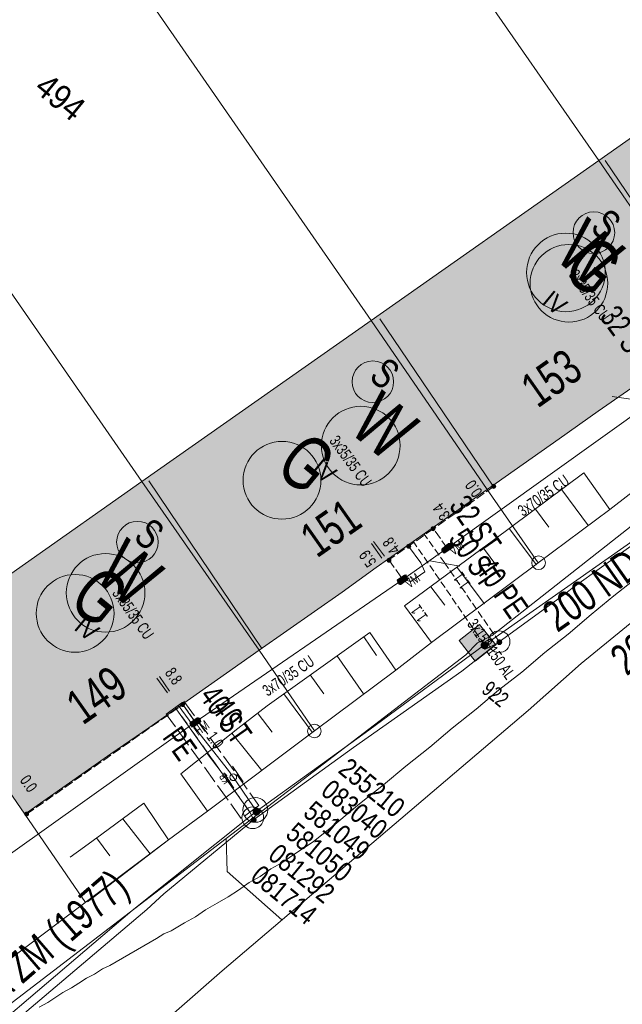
# Model space of a CAD drawing. Header units: metres. Extents: x -740 to 758, y -633 to 854.
# Tile 874 of 1056: x 311 to 339, y 17 to 62. Entities that reach past the tile are written whole.
import ezdxf

# ---------------------------------------------------------------- set-up
doc = ezdxf.new("R2010")
doc.units = ezdxf.units.M
doc.header["$MEASUREMENT"] = 0
for name, pattern in [('333_125', [0.4576, 0.3328, -0.1248]), ('416_125', [0.5408, 0.416, -0.1248]), ('416_416', [0.832, 0.416, -0.416]), ('832_208', [1.04, 0.832, -0.208])]:
    doc.linetypes.add(name, pattern=pattern)
for name, color, linetype in [('Gas.LOVION', 7, 'Continuous'), ('Gis.LOVION', 7, 'Continuous'), ('Grundkarte.LOVION', 7, 'Continuous'), ('Grundkarte_Text.LOVION', 7, 'Continuous'), ('Strom.LOVION', 7, 'Continuous'), ('StromBemass.LOVION', 7, 'Continuous'), ('Telko.LOVION', 7, 'Continuous'), ('Wasser.LOVION', 7, 'Continuous')]:
    doc.layers.add(name, color=color, linetype=linetype)
doc.styles.add('ERSTELLTER_STIL_1', font='arial.ttf')

msp = doc.modelspace()

# ---------------------------------------------------------------- hatches: boundary and pattern name
at = {"layer": 'Gas.LOVION', "linetype": 'Continuous', "lineweight": 13}
for points in [[(329.074, 38.07), (329.684, 38.485), (329.476, 38.789), (328.867, 38.375)], [(332.798, 33.368), (332.811, 33.386), (332.821, 33.405), (332.829, 33.426), (332.834, 33.447), (332.837, 33.469), (332.837, 33.491), (332.834, 33.513), (332.829, 33.534), (332.821, 33.554), (332.81, 33.574), (332.797, 33.591), (332.782, 33.607), (332.765, 33.621), (332.746, 33.633), (332.726, 33.642), (332.706, 33.649), (332.684, 33.653), (332.662, 33.654), (332.64, 33.653), (332.619, 33.649), (332.598, 33.642), (332.578, 33.632), (332.559, 33.621), (332.542, 33.606), (332.527, 33.59), (332.515, 33.573), (332.504, 33.553), (332.496, 33.533), (332.491, 33.512), (332.488, 33.49), (332.488, 33.468), (332.491, 33.446), (332.496, 33.425), (332.505, 33.404), (332.515, 33.385), (332.528, 33.367), (332.543, 33.352), (332.56, 33.338), (332.579, 33.326), (332.599, 33.317), (332.62, 33.31), (332.641, 33.306), (332.663, 33.304), (332.685, 33.306), (332.707, 33.31), (332.727, 33.317), (332.747, 33.326), (332.766, 33.338), (332.783, 33.352)], [(332.804, 33.372), (332.817, 33.39), (332.827, 33.409), (332.835, 33.429), (332.841, 33.451), (332.844, 33.473), (332.843, 33.495), (332.841, 33.516), (332.835, 33.538), (332.827, 33.558), (332.816, 33.577), (332.803, 33.595), (332.788, 33.611), (332.771, 33.625), (332.752, 33.637), (332.733, 33.646), (332.712, 33.653), (332.69, 33.657), (332.668, 33.658), (332.646, 33.657), (332.624, 33.653), (332.603, 33.646), (332.584, 33.636), (332.565, 33.625), (332.548, 33.611), (332.533, 33.594), (332.52, 33.577), (332.51, 33.557), (332.502, 33.537), (332.496, 33.515), (332.493, 33.494), (332.494, 33.471), (332.496, 33.45), (332.502, 33.428), (332.51, 33.408), (332.521, 33.389), (332.534, 33.371), (332.549, 33.355), (332.566, 33.341), (332.585, 33.329), (332.604, 33.32), (332.625, 33.313), (332.647, 33.309), (332.669, 33.308), (332.691, 33.309), (332.713, 33.313), (332.734, 33.32), (332.753, 33.33), (332.772, 33.342), (332.789, 33.356)], [(318.26, 30.481), (318.866, 30.925), (318.643, 31.243), (318.036, 30.799)], [(322.299, 25.696), (322.311, 25.714), (322.322, 25.733), (322.33, 25.754), (322.335, 25.775), (322.338, 25.797), (322.338, 25.819), (322.335, 25.841), (322.33, 25.862), (322.322, 25.882), (322.311, 25.902), (322.298, 25.919), (322.283, 25.935), (322.266, 25.949), (322.247, 25.961), (322.227, 25.97), (322.206, 25.977), (322.185, 25.981), (322.163, 25.982), (322.141, 25.981), (322.119, 25.977), (322.098, 25.97), (322.078, 25.96), (322.06, 25.949), (322.043, 25.934), (322.028, 25.918), (322.015, 25.901), (322.004, 25.881), (321.996, 25.861), (321.991, 25.839), (321.988, 25.818), (321.988, 25.796), (321.991, 25.774), (321.997, 25.752), (322.005, 25.732), (322.016, 25.713), (322.029, 25.695), (322.044, 25.679), (322.061, 25.665), (322.079, 25.653), (322.099, 25.644), (322.12, 25.637), (322.142, 25.633), (322.164, 25.632), (322.186, 25.633), (322.207, 25.638), (322.228, 25.644), (322.248, 25.654), (322.267, 25.666), (322.284, 25.68)], [(322.303, 25.697), (322.316, 25.715), (322.326, 25.734), (322.334, 25.754), (322.34, 25.776), (322.342, 25.798), (322.342, 25.82), (322.339, 25.841), (322.334, 25.863), (322.326, 25.883), (322.315, 25.902), (322.302, 25.92), (322.287, 25.936), (322.27, 25.95), (322.251, 25.962), (322.231, 25.971), (322.211, 25.978), (322.189, 25.982), (322.167, 25.983), (322.145, 25.982), (322.123, 25.977), (322.103, 25.971), (322.083, 25.961), (322.064, 25.949), (322.047, 25.935), (322.032, 25.919), (322.019, 25.901), (322.009, 25.882), (322.001, 25.862), (321.995, 25.84), (321.993, 25.818), (321.993, 25.796), (321.996, 25.775), (322.001, 25.753), (322.009, 25.733), (322.02, 25.714), (322.033, 25.696), (322.048, 25.68), (322.065, 25.666), (322.084, 25.654), (322.104, 25.645), (322.125, 25.638), (322.146, 25.634), (322.168, 25.633), (322.19, 25.634), (322.212, 25.639), (322.233, 25.645), (322.252, 25.655), (322.271, 25.667), (322.288, 25.681)]]:
    msp.add_hatch(color=7, dxfattribs=at).paths.add_polyline_path(points)
at = {"layer": 'Grundkarte.LOVION', "linetype": 'Continuous', "lineweight": 18}
for points in [[(343.308, 48.018), (346.817, 50.519), (348.535, 51.692), (361.474, 60.819), (356.106, 68.57), (355.634, 68.258), (347.666, 62.691), (337.933, 55.828)], [(327.453, 48.449), (332.795, 40.666), (336.114, 43), (337.911, 44.269), (343.308, 48.018), (337.933, 55.828)], [(322.289, 33.254), (326.106, 35.933), (327.68, 37.062), (332.795, 40.666), (327.453, 48.449), (316.888, 41.032)], [(311.501, 25.697), (315.455, 28.478), (317.2, 29.683), (322.289, 33.254), (316.888, 41.032), (306.159, 33.48)]]:
    msp.add_hatch(color=9, dxfattribs=at).paths.add_polyline_path(points)
at = {"layer": 'Strom.LOVION', "linetype": 'Continuous', "lineweight": 13}
for points in [[(328.738, 37.727), (329.578, 38.356), (329.457, 38.536), (328.601, 37.921)], [(330.863, 37.758), (331.168, 37.965), (331.194, 37.997), (331.189, 38.055), (331.105, 38.151), (331.073, 38.177), (331.015, 38.171), (330.726, 37.951), (330.699, 37.919), (330.705, 37.86), (330.775, 37.749), (330.804, 37.752), (330.837, 37.725)], [(328.985, 36.717), (328.68, 36.51), (328.653, 36.478), (328.659, 36.419), (328.729, 36.308), (328.761, 36.281), (328.82, 36.287), (329.122, 36.523), (329.161, 36.572), (329.129, 36.598), (329.059, 36.709), (329.043, 36.723)], [(318.337, 30.444), (319.18, 31.044), (319.059, 31.224), (318.2, 30.638)], [(319.279, 29.724), (319.568, 29.944), (319.597, 29.947), (319.589, 30.035), (319.522, 30.117), (319.49, 30.143), (319.431, 30.138), (319.126, 29.93), (319.1, 29.898), (319.105, 29.84), (319.189, 29.744), (319.192, 29.715)]]:
    msp.add_hatch(color=7, dxfattribs=at).paths.add_polyline_path(points)
at = {"layer": 'StromBemass.LOVION', "linetype": 'Continuous', "lineweight": 13}
for points in [[(333.167, 40.75), (333.174, 40.76), (333.18, 40.77), (333.184, 40.781), (333.187, 40.793), (333.188, 40.805), (333.188, 40.817), (333.187, 40.829), (333.184, 40.84), (333.179, 40.851), (333.173, 40.862), (333.166, 40.872), (333.158, 40.88), (333.149, 40.888), (333.139, 40.894), (333.128, 40.899), (333.117, 40.903), (333.105, 40.905), (333.093, 40.906), (333.081, 40.905), (333.069, 40.903), (333.058, 40.899), (333.047, 40.894), (333.037, 40.887), (333.028, 40.88), (333.02, 40.871), (333.013, 40.861), (333.007, 40.851), (333.002, 40.84), (333, 40.828), (332.998, 40.816), (332.998, 40.804), (333, 40.792), (333.003, 40.781), (333.007, 40.77), (333.013, 40.759), (333.02, 40.75), (333.028, 40.741), (333.037, 40.733), (333.048, 40.727), (333.058, 40.722), (333.07, 40.718), (333.082, 40.716), (333.094, 40.715), (333.105, 40.716), (333.117, 40.718), (333.129, 40.722), (333.139, 40.727), (333.149, 40.734), (333.159, 40.741)], [(330.37, 38.797), (330.377, 38.807), (330.383, 38.817), (330.387, 38.828), (330.39, 38.839), (330.391, 38.851), (330.391, 38.863), (330.39, 38.875), (330.387, 38.886), (330.382, 38.897), (330.377, 38.907), (330.37, 38.917), (330.362, 38.925), (330.353, 38.933), (330.343, 38.939), (330.332, 38.944), (330.321, 38.947), (330.309, 38.95), (330.298, 38.95), (330.286, 38.95), (330.274, 38.947), (330.263, 38.944), (330.253, 38.939), (330.243, 38.932), (330.234, 38.925), (330.226, 38.916), (330.219, 38.907), (330.213, 38.896), (330.209, 38.885), (330.206, 38.874), (330.204, 38.862), (330.205, 38.851), (330.206, 38.839), (330.209, 38.828), (330.213, 38.817), (330.219, 38.806), (330.226, 38.797), (330.234, 38.788), (330.243, 38.781), (330.253, 38.775), (330.264, 38.77), (330.275, 38.766), (330.286, 38.764), (330.298, 38.763), (330.31, 38.764), (330.321, 38.766), (330.333, 38.77), (330.343, 38.775), (330.353, 38.781), (330.362, 38.789)], [(329.247, 37.99), (329.254, 37.999), (329.26, 38.01), (329.264, 38.021), (329.267, 38.032), (329.269, 38.044), (329.268, 38.056), (329.267, 38.067), (329.264, 38.079), (329.26, 38.09), (329.254, 38.1), (329.247, 38.11), (329.239, 38.118), (329.23, 38.126), (329.22, 38.132), (329.209, 38.137), (329.198, 38.141), (329.186, 38.143), (329.174, 38.144), (329.162, 38.143), (329.151, 38.141), (329.14, 38.137), (329.129, 38.132), (329.119, 38.125), (329.11, 38.118), (329.102, 38.109), (329.095, 38.1), (329.089, 38.089), (329.085, 38.078), (329.082, 38.067), (329.081, 38.055), (329.081, 38.043), (329.082, 38.032), (329.085, 38.02), (329.09, 38.009), (329.095, 37.999), (329.102, 37.989), (329.11, 37.981), (329.119, 37.973), (329.129, 37.967), (329.14, 37.962), (329.151, 37.958), (329.163, 37.956), (329.175, 37.955), (329.187, 37.956), (329.198, 37.958), (329.21, 37.962), (329.22, 37.967), (329.23, 37.973), (329.239, 37.981)], [(329.247, 37.99), (329.254, 37.999), (329.26, 38.01), (329.264, 38.021), (329.267, 38.032), (329.269, 38.044), (329.268, 38.056), (329.267, 38.067), (329.264, 38.079), (329.26, 38.09), (329.254, 38.1), (329.247, 38.11), (329.239, 38.118), (329.23, 38.126), (329.22, 38.132), (329.209, 38.137), (329.198, 38.141), (329.186, 38.143), (329.174, 38.144), (329.162, 38.143), (329.151, 38.141), (329.14, 38.137), (329.129, 38.132), (329.119, 38.125), (329.11, 38.118), (329.102, 38.109), (329.095, 38.1), (329.089, 38.089), (329.085, 38.078), (329.082, 38.067), (329.081, 38.055), (329.081, 38.043), (329.082, 38.032), (329.085, 38.02), (329.09, 38.009), (329.095, 37.999), (329.102, 37.989), (329.11, 37.981), (329.119, 37.973), (329.129, 37.967), (329.14, 37.962), (329.151, 37.958), (329.163, 37.956), (329.175, 37.955), (329.187, 37.956), (329.198, 37.958), (329.21, 37.962), (329.22, 37.967), (329.23, 37.973), (329.239, 37.981)], [(331.007, 37.898), (331.013, 37.908), (331.019, 37.918), (331.023, 37.929), (331.026, 37.94), (331.028, 37.952), (331.028, 37.964), (331.026, 37.975), (331.023, 37.987), (331.019, 37.998), (331.013, 38.008), (331.006, 38.017), (330.998, 38.026), (330.989, 38.033), (330.979, 38.04), (330.968, 38.045), (330.957, 38.048), (330.946, 38.05), (330.934, 38.051), (330.922, 38.05), (330.911, 38.048), (330.9, 38.044), (330.889, 38.039), (330.879, 38.033), (330.87, 38.025), (330.862, 38.017), (330.855, 38.007), (330.85, 37.997), (330.845, 37.986), (330.842, 37.975), (330.841, 37.963), (330.841, 37.951), (330.842, 37.94), (330.845, 37.928), (330.85, 37.917), (330.855, 37.907), (330.862, 37.898), (330.87, 37.889), (330.88, 37.882), (330.889, 37.875), (330.9, 37.87), (330.911, 37.867), (330.923, 37.865), (330.935, 37.864), (330.946, 37.865), (330.958, 37.867), (330.969, 37.871), (330.98, 37.876), (330.989, 37.882), (330.998, 37.89)], [(328.337, 37.342), (328.344, 37.351), (328.35, 37.361), (328.354, 37.372), (328.357, 37.383), (328.358, 37.395), (328.358, 37.407), (328.357, 37.418), (328.354, 37.43), (328.349, 37.44), (328.344, 37.451), (328.337, 37.46), (328.329, 37.469), (328.32, 37.476), (328.31, 37.482), (328.299, 37.487), (328.288, 37.491), (328.277, 37.493), (328.265, 37.493), (328.253, 37.493), (328.242, 37.491), (328.231, 37.487), (328.22, 37.482), (328.211, 37.476), (328.202, 37.468), (328.194, 37.46), (328.187, 37.45), (328.181, 37.44), (328.177, 37.429), (328.174, 37.418), (328.173, 37.406), (328.173, 37.394), (328.174, 37.383), (328.177, 37.372), (328.181, 37.361), (328.187, 37.351), (328.194, 37.341), (328.202, 37.333), (328.211, 37.325), (328.221, 37.319), (328.231, 37.314), (328.243, 37.311), (328.254, 37.308), (328.266, 37.308), (328.277, 37.308), (328.289, 37.311), (328.3, 37.314), (328.31, 37.319), (328.32, 37.326), (328.329, 37.333)], [(328.337, 37.342), (328.344, 37.351), (328.35, 37.361), (328.354, 37.372), (328.357, 37.383), (328.358, 37.395), (328.358, 37.407), (328.357, 37.418), (328.354, 37.43), (328.349, 37.44), (328.344, 37.451), (328.337, 37.46), (328.329, 37.469), (328.32, 37.476), (328.31, 37.482), (328.299, 37.487), (328.288, 37.491), (328.277, 37.493), (328.265, 37.493), (328.253, 37.493), (328.242, 37.491), (328.231, 37.487), (328.22, 37.482), (328.211, 37.476), (328.202, 37.468), (328.194, 37.46), (328.187, 37.45), (328.181, 37.44), (328.177, 37.429), (328.174, 37.418), (328.173, 37.406), (328.173, 37.394), (328.174, 37.383), (328.177, 37.372), (328.181, 37.361), (328.187, 37.351), (328.194, 37.341), (328.202, 37.333), (328.211, 37.325), (328.221, 37.319), (328.231, 37.314), (328.243, 37.311), (328.254, 37.308), (328.266, 37.308), (328.277, 37.308), (328.289, 37.311), (328.3, 37.314), (328.31, 37.319), (328.32, 37.326), (328.329, 37.333)], [(328.972, 36.447), (328.979, 36.456), (328.985, 36.467), (328.989, 36.478), (328.992, 36.489), (328.994, 36.501), (328.993, 36.513), (328.992, 36.525), (328.989, 36.536), (328.985, 36.547), (328.979, 36.557), (328.972, 36.567), (328.964, 36.576), (328.955, 36.583), (328.945, 36.589), (328.934, 36.594), (328.923, 36.598), (328.911, 36.6), (328.899, 36.601), (328.887, 36.6), (328.876, 36.598), (328.865, 36.594), (328.854, 36.589), (328.844, 36.583), (328.835, 36.575), (328.827, 36.566), (328.82, 36.557), (328.814, 36.547), (328.81, 36.535), (328.807, 36.524), (328.806, 36.512), (328.806, 36.5), (328.807, 36.489), (328.81, 36.477), (328.814, 36.466), (328.82, 36.456), (328.827, 36.446), (328.835, 36.438), (328.844, 36.43), (328.854, 36.424), (328.865, 36.419), (328.876, 36.415), (328.888, 36.413), (328.9, 36.413), (328.912, 36.413), (328.923, 36.416), (328.934, 36.419), (328.945, 36.424), (328.955, 36.431), (328.964, 36.438)], [(318.843, 30.695), (318.849, 30.704), (318.855, 30.714), (318.859, 30.725), (318.862, 30.737), (318.864, 30.748), (318.864, 30.76), (318.862, 30.772), (318.859, 30.783), (318.855, 30.794), (318.849, 30.804), (318.842, 30.814), (318.834, 30.822), (318.825, 30.83), (318.815, 30.836), (318.805, 30.841), (318.793, 30.845), (318.782, 30.847), (318.77, 30.847), (318.758, 30.847), (318.747, 30.844), (318.736, 30.841), (318.725, 30.836), (318.715, 30.829), (318.706, 30.822), (318.698, 30.813), (318.691, 30.804), (318.686, 30.794), (318.681, 30.783), (318.679, 30.771), (318.677, 30.76), (318.677, 30.748), (318.679, 30.736), (318.682, 30.725), (318.686, 30.714), (318.692, 30.704), (318.699, 30.694), (318.707, 30.686), (318.716, 30.678), (318.726, 30.672), (318.736, 30.667), (318.747, 30.663), (318.759, 30.661), (318.771, 30.661), (318.782, 30.661), (318.794, 30.664), (318.805, 30.667), (318.816, 30.672), (318.826, 30.679), (318.835, 30.686)], [(318.843, 30.695), (318.849, 30.704), (318.855, 30.714), (318.859, 30.725), (318.862, 30.737), (318.864, 30.748), (318.864, 30.76), (318.862, 30.772), (318.859, 30.783), (318.855, 30.794), (318.849, 30.804), (318.842, 30.814), (318.834, 30.822), (318.825, 30.83), (318.815, 30.836), (318.805, 30.841), (318.793, 30.845), (318.782, 30.847), (318.77, 30.847), (318.758, 30.847), (318.747, 30.844), (318.736, 30.841), (318.725, 30.836), (318.715, 30.829), (318.706, 30.822), (318.698, 30.813), (318.691, 30.804), (318.686, 30.794), (318.681, 30.783), (318.679, 30.771), (318.677, 30.76), (318.677, 30.748), (318.679, 30.736), (318.682, 30.725), (318.686, 30.714), (318.692, 30.704), (318.699, 30.694), (318.707, 30.686), (318.716, 30.678), (318.726, 30.672), (318.736, 30.667), (318.747, 30.663), (318.759, 30.661), (318.771, 30.661), (318.782, 30.661), (318.794, 30.664), (318.805, 30.667), (318.816, 30.672), (318.826, 30.679), (318.835, 30.686)], [(319.419, 29.866), (319.426, 29.876), (319.431, 29.886), (319.436, 29.897), (319.439, 29.908), (319.44, 29.92), (319.44, 29.932), (319.439, 29.944), (319.436, 29.955), (319.431, 29.966), (319.426, 29.976), (319.419, 29.986), (319.411, 29.994), (319.401, 30.002), (319.391, 30.008), (319.381, 30.013), (319.37, 30.016), (319.358, 30.019), (319.346, 30.019), (319.335, 30.019), (319.323, 30.016), (319.312, 30.013), (319.301, 30.008), (319.291, 30.001), (319.282, 29.994), (319.274, 29.985), (319.267, 29.976), (319.262, 29.965), (319.258, 29.954), (319.255, 29.943), (319.253, 29.931), (319.253, 29.92), (319.255, 29.908), (319.258, 29.897), (319.262, 29.886), (319.268, 29.875), (319.275, 29.866), (319.283, 29.857), (319.292, 29.85), (319.302, 29.844), (319.312, 29.839), (319.324, 29.835), (319.335, 29.833), (319.347, 29.832), (319.359, 29.833), (319.37, 29.835), (319.381, 29.839), (319.392, 29.844), (319.402, 29.85), (319.411, 29.858)], [(311.649, 25.643), (311.656, 25.653), (311.661, 25.663), (311.666, 25.674), (311.668, 25.685), (311.67, 25.697), (311.67, 25.709), (311.668, 25.721), (311.665, 25.732), (311.661, 25.743), (311.655, 25.753), (311.648, 25.763), (311.64, 25.771), (311.631, 25.779), (311.621, 25.785), (311.611, 25.79), (311.6, 25.793), (311.588, 25.796), (311.576, 25.796), (311.565, 25.795), (311.553, 25.793), (311.542, 25.79), (311.531, 25.785), (311.521, 25.778), (311.512, 25.771), (311.504, 25.762), (311.497, 25.753), (311.492, 25.742), (311.488, 25.731), (311.485, 25.72), (311.483, 25.708), (311.483, 25.697), (311.485, 25.685), (311.488, 25.674), (311.492, 25.663), (311.498, 25.652), (311.505, 25.643), (311.513, 25.634), (311.522, 25.627), (311.532, 25.621), (311.542, 25.616), (311.554, 25.612), (311.565, 25.61), (311.577, 25.609), (311.589, 25.61), (311.6, 25.612), (311.611, 25.616), (311.622, 25.621), (311.632, 25.627), (311.641, 25.635)]]:
    msp.add_hatch(color=7, dxfattribs=at).paths.add_polyline_path(points)
at = {"layer": 'Telko.LOVION', "linetype": 'Continuous', "lineweight": 13}
msp.add_hatch(color=7, dxfattribs=at).paths.add_polyline_path([(332.239, 32.749), (333.185, 33.507), (332.444, 34.439), (331.495, 33.711)])
at = {"layer": 'Wasser.LOVION', "linetype": 'Continuous', "lineweight": 13}
for points in [[(338.741, 44.853), (339.347, 45.296), (339.14, 45.601), (338.533, 45.158)], [(329.588, 38.401), (330.211, 38.832), (329.991, 39.121), (329.381, 38.706)], [(333.454, 33.54), (333.464, 33.553), (333.472, 33.568), (333.478, 33.584), (333.482, 33.6), (333.484, 33.616), (333.484, 33.633), (333.482, 33.65), (333.478, 33.666), (333.472, 33.681), (333.464, 33.696), (333.454, 33.71), (333.442, 33.722), (333.429, 33.732), (333.415, 33.741), (333.4, 33.748), (333.384, 33.754), (333.368, 33.757), (333.351, 33.758), (333.334, 33.756), (333.318, 33.753), (333.302, 33.748), (333.287, 33.741), (333.273, 33.732), (333.26, 33.721), (333.248, 33.709), (333.239, 33.695), (333.231, 33.681), (333.225, 33.665), (333.22, 33.649), (333.218, 33.632), (333.218, 33.616), (333.221, 33.599), (333.225, 33.583), (333.231, 33.567), (333.239, 33.553), (333.249, 33.539), (333.261, 33.527), (333.273, 33.516), (333.288, 33.507), (333.303, 33.5), (333.319, 33.495), (333.335, 33.492), (333.352, 33.491), (333.369, 33.492), (333.385, 33.495), (333.401, 33.501), (333.416, 33.508), (333.43, 33.517), (333.443, 33.528)], [(333.454, 33.54), (333.464, 33.553), (333.472, 33.568), (333.478, 33.584), (333.482, 33.6), (333.484, 33.616), (333.484, 33.633), (333.482, 33.65), (333.478, 33.666), (333.472, 33.681), (333.464, 33.696), (333.454, 33.71), (333.442, 33.722), (333.429, 33.732), (333.415, 33.741), (333.4, 33.748), (333.384, 33.754), (333.368, 33.757), (333.351, 33.758), (333.334, 33.756), (333.318, 33.753), (333.302, 33.748), (333.287, 33.741), (333.273, 33.732), (333.26, 33.721), (333.248, 33.709), (333.239, 33.695), (333.231, 33.681), (333.225, 33.665), (333.22, 33.649), (333.218, 33.632), (333.218, 33.616), (333.221, 33.599), (333.225, 33.583), (333.231, 33.567), (333.239, 33.553), (333.249, 33.539), (333.261, 33.527), (333.273, 33.516), (333.288, 33.507), (333.303, 33.5), (333.319, 33.495), (333.335, 33.492), (333.352, 33.491), (333.369, 33.492), (333.385, 33.495), (333.401, 33.501), (333.416, 33.508), (333.43, 33.517), (333.443, 33.528)], [(318.106, 30.392), (318.713, 30.836), (318.505, 31.141), (317.899, 30.697)], [(322.138, 25.354), (322.148, 25.368), (322.156, 25.382), (322.162, 25.398), (322.166, 25.414), (322.168, 25.431), (322.168, 25.447), (322.166, 25.464), (322.162, 25.48), (322.156, 25.496), (322.148, 25.51), (322.138, 25.524), (322.126, 25.536), (322.113, 25.546), (322.099, 25.555), (322.084, 25.562), (322.068, 25.567), (322.052, 25.57), (322.035, 25.571), (322.019, 25.57), (322.002, 25.567), (321.986, 25.562), (321.971, 25.555), (321.957, 25.546), (321.944, 25.535), (321.933, 25.523), (321.923, 25.509), (321.915, 25.495), (321.909, 25.479), (321.905, 25.463), (321.903, 25.446), (321.903, 25.43), (321.905, 25.413), (321.91, 25.397), (321.916, 25.382), (321.924, 25.367), (321.934, 25.354), (321.945, 25.341), (321.958, 25.331), (321.972, 25.322), (321.987, 25.315), (322.003, 25.31), (322.019, 25.307), (322.036, 25.306), (322.053, 25.307), (322.069, 25.31), (322.085, 25.315), (322.1, 25.322), (322.114, 25.331), (322.127, 25.342)], [(322.139, 25.348), (322.149, 25.361), (322.157, 25.376), (322.163, 25.391), (322.167, 25.408), (322.169, 25.424), (322.169, 25.441), (322.167, 25.457), (322.163, 25.474), (322.156, 25.489), (322.148, 25.504), (322.139, 25.517), (322.127, 25.529), (322.114, 25.54), (322.1, 25.549), (322.085, 25.556), (322.069, 25.561), (322.053, 25.564), (322.036, 25.565), (322.019, 25.564), (322.003, 25.561), (321.987, 25.556), (321.972, 25.548), (321.958, 25.539), (321.945, 25.529), (321.934, 25.517), (321.924, 25.503), (321.916, 25.488), (321.91, 25.473), (321.906, 25.457), (321.904, 25.44), (321.904, 25.423), (321.906, 25.407), (321.91, 25.391), (321.916, 25.375), (321.924, 25.36), (321.934, 25.347), (321.946, 25.335), (321.958, 25.324), (321.973, 25.315), (321.988, 25.308), (322.004, 25.303), (322.02, 25.3), (322.037, 25.299), (322.053, 25.3), (322.07, 25.303), (322.086, 25.309), (322.101, 25.316), (322.115, 25.325), (322.128, 25.335)]]:
    msp.add_hatch(color=7, dxfattribs=at).paths.add_polyline_path(points)

# ---------------------------------------------------------------- linework, layer by layer
at = {"layer": 'Gas.LOVION', "color": 1, "linetype": 'Continuous', "lineweight": 18}
msp.add_lwpolyline([(287.642, -9.295), (287.865, -9.155), (288.058, -9.018), (288.212, -8.929), (288.625, -8.622), (299.422, -0.399), (305.975, 5.739), (316.747, 15.112), (320.586, 18.473), (334.678, 30.476), (337.127, 32.636), (347.801, 41.364), (351.291, 43.907), (357.57, 48.763), (358.272, 49.289), (358.613, 49.574)], dxfattribs=at)
at = {"layer": 'Gas.LOVION', "color": 5, "linetype": 'Continuous', "lineweight": 18}
for points in [[(349.508, 45.211), (343.109, 40.832), (332.904, 33.657), (332.668, 33.501), (327.334, 29.565), (322.158, 25.823), (316.442, 21.259), (305.938, 12.311), (300.854, 7.928), (300.48, 7.67), (295.195, 3.532), (291.408, 0.103), (290.788, -0.357), (289.45, -1.492), (287.325, -6.961), (285.955, -7.908)], [(322.158, 25.823), (322.107, 25.892), (321.999, 26.088), (321.104, 27.39), (320.88, 27.708), (319.228, 29.793), (318.562, 30.718)]]:
    msp.add_lwpolyline(points, dxfattribs=at)
at = {"layer": 'Gas.LOVION', "color": 5, "linetype": '333_125', "lineweight": 18}
msp.add_lwpolyline([(332.668, 33.501), (329.379, 38.277)], dxfattribs=at)
at = {"layer": 'Gas.LOVION', "color": 251, "linetype": 'Continuous', "lineweight": 13}
for points in [[(321.068, 27.904), (321.552, 27.183)], [(320.655, 27.597), (321.123, 26.889)]]:
    msp.add_lwpolyline(points, dxfattribs=at)
at = {"layer": 'Gas.LOVION', "color": 5, "linetype": 'Continuous', "lineweight": 18}
for centre, radius in [((336.557, 50.17), 1.787), ((323.34, 41.088), 1.791), ((313.812, 34.955), 1.791)]:
    msp.add_circle(centre, radius, dxfattribs=at)
at = {"layer": 'Gas.LOVION', "color": 251, "linetype": 'Continuous', "lineweight": 13}
msp.add_circle((321.098, 27.398), 0.153, dxfattribs=at)
at = {"layer": 'Gas.LOVION', "color": 7, "linetype": 'Continuous', "lineweight": 13}
msp.add_circle((322.111, 25.894), 0.572, dxfattribs=at)
at = {"layer": 'Gis.LOVION', "color": 44, "linetype": 'Continuous', "lineweight": 18}
for points in [[(338.229, 55.827), (343.446, 48.121)], [(327.844, 48.531), (333.061, 40.825)], [(317.21, 41.063), (322.413, 33.34)]]:
    msp.add_lwpolyline(points, dxfattribs=at)
at = {"layer": 'Grundkarte.LOVION', "color": 8, "linetype": 'Continuous', "lineweight": 18}
for points in [[(309.938, 73.721), (320.419, 81.1), (322.823, 77.67), (331.876, 64.575), (337.933, 55.828), (343.308, 48.018), (345.406, 45.002), (340.228, 41.126), (338.442, 39.74), (335.135, 37.289), (332.795, 40.666), (327.453, 48.449)], [(343.308, 48.018), (337.933, 55.828), (331.876, 64.575), (344.361, 70.2), (353.021, 74.12), (358.826, 76.727), (360.672, 72.356), (361.1, 71.304), (366.746, 63.433), (363.655, 59.673), (361.587, 57.549), (359.045, 55.439), (355.919, 52.946), (352.952, 50.646), (350.61, 48.91), (348.903, 47.62), (345.406, 45.002)], [(324.839, 29.543), (322.289, 33.254), (316.888, 41.032), (299.405, 66.277), (309.938, 73.721), (327.453, 48.449), (332.795, 40.666), (335.135, 37.289), (330.233, 33.617), (328.586, 32.333)], [(343.308, 48.018), (337.933, 55.828), (347.666, 62.691), (355.634, 68.258), (356.106, 68.57), (361.474, 60.819), (348.535, 51.692), (346.817, 50.519)], [(284.669, 55.881), (299.405, 66.277), (316.888, 41.032), (322.289, 33.254), (324.839, 29.543), (319.91, 25.84), (318.119, 24.512), (310.355, 18.669)], [(327.453, 48.449), (337.933, 55.828), (343.308, 48.018), (337.911, 44.269), (336.114, 43), (332.795, 40.666)], [(322.289, 33.254), (316.888, 41.032), (327.453, 48.449), (332.795, 40.666), (327.68, 37.062), (326.106, 35.933)], [(311.501, 25.697), (306.159, 33.48), (316.888, 41.032), (322.289, 33.254), (317.2, 29.683), (315.455, 28.478)]]:
    msp.add_lwpolyline(points, close=True, dxfattribs=at)
for points in [[(310.355, 18.669), (318.119, 24.512), (319.91, 25.84), (324.839, 29.543), (328.586, 32.333), (330.233, 33.617), (335.135, 37.289), (338.442, 39.74), (340.228, 41.126), (345.406, 45.002), (348.903, 47.62), (350.61, 48.91), (352.952, 50.646), (355.919, 52.946), (359.045, 55.439), (361.587, 57.549), (363.655, 59.673), (367.063, 63.818)], [(310.355, 18.669), (318.119, 24.512), (319.91, 25.84), (324.839, 29.543), (328.586, 32.333), (330.233, 33.617), (335.135, 37.289), (338.442, 39.74), (340.228, 41.126), (345.406, 45.002), (348.903, 47.62), (350.61, 48.91), (352.952, 50.646), (355.919, 52.946), (359.045, 55.439), (361.587, 57.549), (363.655, 59.673), (367.063, 63.818)], [(339.694, 36.611), (338.624, 35.768), (337.586, 34.898), (336.521, 33.996), (335.451, 33.152), (334.387, 32.25), (333.316, 31.407), (332.278, 30.537), (331.182, 29.661), (330.144, 28.791), (329.047, 27.915), (328.009, 27.045), (326.912, 26.17), (325.874, 25.3), (324.778, 24.424), (323.834, 23.8), (323.335, 23.455), (322.831, 23.17), (322.333, 22.825), (321.829, 22.54), (321.331, 22.195), (320.859, 21.883), (320.355, 21.598), (319.824, 21.28), (319.352, 20.968), (318.848, 20.682), (318.233, 20.326), (317.893, 20.175), (317.559, 19.965), (315.405, 18.72), (315.065, 18.568), (314.704, 18.326), (314.338, 18.142), (313.977, 17.9), (313.643, 17.69), (313.251, 17.475), (312.916, 17.265), (312.556, 17.022), (312.163, 16.807)], [(311.501, 25.697), (314.293, 21.626)]]:
    msp.add_lwpolyline(points, dxfattribs=at)
at = {"layer": 'Grundkarte.LOVION', "color": 253, "linetype": 'Continuous', "lineweight": 18}
msp.add_lwpolyline([(366.746, 63.433), (363.655, 59.673), (361.587, 57.549), (359.045, 55.439), (355.919, 52.946), (352.952, 50.646), (350.61, 48.91), (348.903, 47.62), (345.406, 45.002), (340.228, 41.126), (338.442, 39.74), (335.135, 37.289), (330.233, 33.617), (328.586, 32.333), (324.839, 29.543), (319.91, 25.84), (318.119, 24.512), (310.355, 18.669)], dxfattribs=at)
at = {"layer": 'Grundkarte.LOVION', "color": 7, "linetype": 'Continuous', "lineweight": 13}
for points in [[(330.233, 33.617), (328.976, 35.297), (333.083, 38.329), (337.243, 41.426)], [(337.243, 41.426), (338.442, 39.74), (335.135, 37.289), (330.233, 33.617)], [(336.226, 40.646), (337.451, 38.993)], [(335.012, 39.759), (335.625, 38.933)], [(333.798, 38.872), (335.056, 37.192)], [(332.617, 37.959), (333.23, 37.132)], [(331.403, 37.072), (332.661, 35.392)], [(330.189, 36.184), (330.834, 35.331)], [(318.679, 27.552), (321.312, 29.642), (322.658, 30.69), (327.381, 34.077)], [(327.381, 34.077), (328.586, 32.333), (324.839, 29.543), (319.91, 25.84), (318.679, 27.552)], [(327.105, 33.873), (327.691, 33.014)], [(325.859, 33.012), (327.096, 31.242)], [(324.645, 32.125), (325.264, 31.24)], [(323.432, 31.238), (324.727, 29.473)], [(322.25, 30.325), (322.895, 29.471)], [(321.036, 29.437), (322.417, 27.71)], [(319.887, 28.497), (320.532, 27.644)], [(314.378, 21.663), (318.119, 24.512), (316.978, 26.203), (315.049, 24.773), (314.249, 24.193), (313.586, 23.714)], [(316.014, 25.488), (317.266, 23.867)], [(314.8, 24.601), (315.413, 23.774)]]:
    msp.add_lwpolyline(points, dxfattribs=at)
at = {"layer": 'Grundkarte.LOVION', "color": 9, "linetype": 'Continuous', "lineweight": 18}
for centre, radius in [((335.158, 37.286), 0.314), ((324.833, 29.528), 0.311)]:
    msp.add_circle(centre, radius, dxfattribs=at)
at = {"layer": 'Strom.LOVION', "color": 150, "linetype": 'Continuous', "lineweight": 18}
for points in [[(361.793, 61.338), (362.193, 61.628), (363.086, 60.356), (352.63, 53.038), (350.334, 51.425), (340.435, 44.752), (330.947, 37.958)], [(328.901, 36.517), (330.947, 37.958)], [(295.726, 13.219), (296.479, 13.677), (296.938, 13.973), (297.561, 14.404), (319.347, 29.937), (328.901, 36.517)]]:
    msp.add_lwpolyline(points, dxfattribs=at)
at = {"layer": 'Strom.LOVION', "color": 7, "linetype": 'Continuous', "lineweight": 13}
for points in [[(330.863, 37.758), (330.837, 37.725), (330.804, 37.752), (330.775, 37.749), (330.705, 37.86), (330.699, 37.919), (330.726, 37.951), (331.015, 38.171), (331.073, 38.177), (331.105, 38.151), (331.189, 38.055), (331.194, 37.997), (331.168, 37.965)], [(328.985, 36.717), (329.043, 36.723), (329.059, 36.709), (329.129, 36.598), (329.161, 36.572), (329.122, 36.523), (328.82, 36.287), (328.761, 36.281), (328.729, 36.308), (328.659, 36.419), (328.653, 36.478), (328.68, 36.51)], [(319.279, 29.724), (319.192, 29.715), (319.189, 29.744), (319.105, 29.84), (319.1, 29.898), (319.126, 29.93), (319.431, 30.138), (319.49, 30.143), (319.522, 30.117), (319.589, 30.035), (319.597, 29.947), (319.568, 29.944)]]:
    msp.add_lwpolyline(points, close=True, dxfattribs=at)
at = {"layer": 'Strom.LOVION', "color": 5, "linetype": 'Continuous', "lineweight": 18}
for points in [[(328.901, 36.517), (329.28, 36.421), (329.916, 36.867), (329.742, 37.279), (329.165, 38.05)], [(319.347, 29.937), (318.78, 30.754)]]:
    msp.add_lwpolyline(points, dxfattribs=at)
at = {"layer": 'Strom.LOVION', "color": 1, "linetype": 'Continuous', "lineweight": 18}
for centre, radius in [((337.705, 52.504), 0.96), ((327.525, 45.631), 0.958), ((316.68, 38.239), 0.957)]:
    msp.add_circle(centre, radius, dxfattribs=at)
at = {"layer": 'StromBemass.LOVION', "color": 7, "linetype": '416_125', "lineweight": 13}
for points in [[(333.093, 40.798), (330.312, 38.856), (328.266, 37.415), (328.901, 36.517)], [(330.947, 37.958), (330.312, 38.856)], [(311.575, 25.69), (318.78, 30.754), (319.347, 29.937)]]:
    msp.add_lwpolyline(points, dxfattribs=at)
at = {"layer": 'StromBemass.LOVION', "color": 7, "linetype": 'Continuous', "lineweight": 13}
for points in [[(327.933, 37.501), (327.467, 38.179)], [(328.057, 37.587), (327.563, 38.262)], [(317.568, 31.965), (318.062, 31.289)], [(317.692, 32.051), (318.158, 31.373)]]:
    msp.add_lwpolyline(points, dxfattribs=at)
for centre, radius in [((333.093, 40.811), 0.0953), ((330.298, 38.857), 0.0936), ((329.175, 38.049), 0.0941), ((329.175, 38.049), 0.0941), ((330.934, 37.958), 0.0935), ((328.265, 37.401), 0.0929), ((328.265, 37.401), 0.0929), ((328.9, 36.507), 0.0942), ((318.77, 30.754), 0.0934), ((318.77, 30.754), 0.0934), ((319.347, 29.926), 0.0936), ((311.577, 25.703), 0.0935)]:
    msp.add_circle(centre, radius, dxfattribs=at)
at = {"layer": 'Telko.LOVION', "color": 1, "linetype": 'Continuous', "lineweight": 18}
msp.add_lwpolyline([(282.821, -5.333), (297.225, 6.657), (297.864, 7.074), (298.474, 7.488), (331.811, 33.047), (332.348, 33.602), (333.025, 33.935), (362.17, 56.882), (362.747, 57.323), (363.335, 57.809), (366.249, 61.714), (367.974, 64.174), (370.058, 67.495), (371.136, 70.675), (371.9, 74.651), (371.735, 75.433), (372.461, 75.267), (380.027, 73.598), (380.167, 74.292)], dxfattribs=at)
at = {"layer": 'Telko.LOVION', "color": 7, "linetype": 'Continuous', "lineweight": 13}
msp.add_lwpolyline([(332.239, 32.749), (331.495, 33.711), (332.444, 34.439), (333.185, 33.507)], close=True, dxfattribs=at)
msp.add_lwpolyline([(332.239, 32.749), (331.495, 33.711), (332.444, 34.439), (333.185, 33.507)], close=True, dxfattribs=at)
at = {"layer": 'Telko.LOVION', "color": 49, "linetype": 'Continuous', "lineweight": 18}
msp.add_lwpolyline([(323.327, 20.824), (320.819, 23.047), (320.771, 24.594)], dxfattribs=at)
at = {"layer": 'Wasser.LOVION', "color": 150, "linetype": 'Continuous', "lineweight": 18}
for points in [[(365.297, 59.508), (364.701, 59.11), (363.537, 55.139), (358.735, 50.901), (356.207, 48.94), (355.017, 48.114), (345.758, 42.155), (342.54, 40.303), (336.699, 36.111), (336.315, 35.808), (333.349, 33.641), (331.619, 32.29), (326.628, 28.772), (322.033, 25.441), (317.904, 22.023), (317.118, 21.296), (304.125, 10.302), (300.525, 7.364), (299.465, 6.27), (294.713, 2.421), (291.332, -0.481), (289.859, -1.586), (287.772, -7.302), (286.372, -8.251)], [(322.033, 25.441), (321.995, 25.526), (321.865, 25.794), (318.424, 30.615)]]:
    msp.add_lwpolyline(points, dxfattribs=at)
at = {"layer": 'Wasser.LOVION', "color": 7, "linetype": 'Continuous', "lineweight": 13}
for points in [[(338.553, 44.953), (339.948, 44.749)], [(330.147, 37.377), (331.53, 37.128)]]:
    msp.add_lwpolyline(points, dxfattribs=at)
at = {"layer": 'Wasser.LOVION', "color": 150, "linetype": '333_125', "lineweight": 18}
msp.add_lwpolyline([(333.365, 33.628), (333.349, 33.641), (330.837, 37.267), (329.893, 38.609)], dxfattribs=at)
at = {"layer": 'Wasser.LOVION', "color": 7, "linetype": '832_208', "lineweight": 13}
msp.add_lwpolyline([(318.01, 30.309), (318.824, 30.906), (322.279, 26.101), (321.465, 25.504)], close=True, dxfattribs=at)
at = {"layer": 'Wasser.LOVION', "color": 252, "linetype": '416_416', "lineweight": 18}
msp.add_lwpolyline([(321.865, 25.794), (318.424, 30.615)], dxfattribs=at)
at = {"layer": 'Wasser.LOVION', "color": 94, "linetype": 'Continuous', "lineweight": 18}
for centre, radius in [((336.417, 50.67), 1.811), ((326.968, 42.688), 1.813), ((315.217, 35.9), 1.811)]:
    msp.add_circle(centre, radius, dxfattribs=at)
at = {"layer": 'Wasser.LOVION', "color": 7, "linetype": 'Continuous', "lineweight": 13}
for centre, radius in [((333.34, 33.649), 0.501), ((321.994, 25.531), 0.499)]:
    msp.add_circle(centre, radius, dxfattribs=at)

# ---------------------------------------------------------------- texts
at = {"layer": 'Gas.LOVION', "color": 5, "linetype": 'Continuous', "lineweight": 18, "attachment_point": 7, "style": 'ERSTELLTER_STIL_1'}
for s, insert, char_height, rotation in [('{\\A1;\\W0.71561x;G}', (336.14, 50.593), 2.48984, 320.584), ('{\\A1;\\W0.71562x;G}', (322.915, 41.512), 2.48981, 320.5849), ('{\\A1;\\W0.72102x;200 ND ST KA (1977)}', (336.269, 33.697), 1.42279, 35.1097), ('{\\A1;\\W0.71560x;50 ST}', (330.96, 38.377), 1.06706, 304.2461), ('{\\A1;\\W0.71562x;G}', (313.393, 35.364), 2.48984, 320.584), ('{\\A1;\\W0.71558x;40 ST}', (319.483, 31.13), 1.0671, 305.2444), ('{\\A1;\\W0.71564x;KB}', (320.98, 27.243), 0.35567, 124.2426)]:
    msp.add_mtext(s, dxfattribs=dict(at, insert=insert, char_height=char_height, rotation=rotation))
at = {"layer": 'Gas.LOVION', "color": 1, "linetype": 'Continuous', "lineweight": 18, "insert": (339.486, 31.705), "char_height": 1.42278, "attachment_point": 7, "rotation": 38.6971, "style": 'ERSTELLTER_STIL_1'}
msp.add_mtext('{\\A1;\\W0.72073x;200 HD1 ST KA (1977)}', dxfattribs=at)
at = {"layer": 'Grundkarte_Text.LOVION', "color": 7, "linetype": 'Continuous', "lineweight": 13, "attachment_point": 7, "style": 'ERSTELLTER_STIL_1'}
for s, insert, char_height, rotation in [('{\\A1;\\W0.89449x;494}', (311.859, 59.051), 1.12433, 320.5839), ('{\\A1;\\W0.89450x;IV}', (335.264, 49.258), 0.83074, 320.5848), ('{\\A1;\\W0.89447x;IV}', (324.642, 41.511), 0.83073, 320.5841), ('{\\A1;\\W0.89452x;IV}', (313.709, 34.235), 0.83073, 320.5841)]:
    msp.add_mtext(s, dxfattribs=dict(at, insert=insert, char_height=char_height, rotation=rotation))
at = {"layer": 'Grundkarte_Text.LOVION', "color": 8, "linetype": 'Continuous', "lineweight": 18, "attachment_point": 7, "style": 'ERSTELLTER_STIL_1'}
for s, insert, char_height, rotation in [('{\\A1;\\W0.71560x;153}', (335.121, 44.366), 1.60081, 35.0855), ('{\\A1;\\W0.71559x;151}', (324.957, 37.457), 1.60081, 35.0855), ('{\\A1;\\W0.71558x;149}', (314.174, 29.757), 1.60083, 35.0852)]:
    msp.add_mtext(s, dxfattribs=dict(at, insert=insert, char_height=char_height, rotation=rotation))
at = {"layer": 'Strom.LOVION', "color": 1, "linetype": 'Continuous', "lineweight": 18, "attachment_point": 7, "rotation": 320.5841, "style": 'ERSTELLTER_STIL_1'}
for s, insert, char_height in [('{\\A1;\\W0.71556x;S}', (337.475, 52.627), 1.37442), ('{\\A1;\\W0.71556x;S}', (327.284, 45.764), 1.37442), ('{\\A1;\\W0.71558x;S}', (316.436, 38.363), 1.37441)]:
    msp.add_mtext(s, dxfattribs=dict(at, insert=insert, char_height=char_height))
at = {"layer": 'Strom.LOVION', "color": 5, "linetype": 'Continuous', "lineweight": 18, "attachment_point": 7, "style": 'ERSTELLTER_STIL_1'}
for s, insert, char_height, rotation in [('{\\A1;\\W0.67979x;3x35/35 CU }', (336.514, 50.553), 0.53357, 305.2428), ('{\\A1;\\W0.67982x;3x35/35 CU }', (325.488, 42.893), 0.53355, 306.2438), ('{\\A1;\\W0.67983x;3x35/35 CU }', (315.486, 35.876), 0.53353, 305.246)]:
    msp.add_mtext(s, dxfattribs=dict(at, insert=insert, char_height=char_height, rotation=rotation))
at = {"layer": 'Strom.LOVION', "color": 150, "linetype": 'Continuous', "lineweight": 18, "attachment_point": 7, "style": 'ERSTELLTER_STIL_1'}
for s, insert, char_height, rotation in [('{\\A1;\\W0.67979x;3x70/35 CU }', (334.45, 39.395), 0.53356, 35.2436), ('{\\A1;\\W0.69471x;3x150/150 AL }', (331.836, 34.458), 0.53354, 305.2472), ('{\\A1;\\W0.67984x;3x70/35 CU }', (322.679, 31.102), 0.53352, 34.2405)]:
    msp.add_mtext(s, dxfattribs=dict(at, insert=insert, char_height=char_height, rotation=rotation))
at = {"layer": 'Strom.LOVION', "color": 7, "linetype": 'Continuous', "lineweight": 13, "attachment_point": 7, "style": 'ERSTELLTER_STIL_1'}
for s, insert, char_height, rotation in [('{\\A1;\\W0.71565x;VM}', (331.232, 37.601), 0.44461, 35.2416), ('{\\A1;\\W0.71567x;VM}', (329.207, 36.088), 0.4446, 35.2426), ('{\\A1;\\W0.71563x;HM}', (319.476, 29.298), 0.44461, 35.2416)]:
    msp.add_mtext(s, dxfattribs=dict(at, insert=insert, char_height=char_height, rotation=rotation))
at = {"layer": 'StromBemass.LOVION', "color": 7, "linetype": 'Continuous', "lineweight": 13, "attachment_point": 7, "style": 'ERSTELLTER_STIL_1'}
for s, insert, char_height, rotation in [('{\\A1;\\W0.71560x;0.0}', (332.61, 40.559), 0.53355, 125.2393), ('{\\A1;\\W0.71560x;3.4}', (331.118, 39.498), 0.53355, 125.2393), ('{\\A1;\\W0.71555x;4.8}', (328.809, 37.919), 0.53355, 125.2393), ('{\\A1;\\W0.71556x;5.9}', (327.724, 37.332), 0.53355, 125.2393), ('{\\A1;\\W0.71556x;1.1}', (332.053, 36.302), 0.53355, 125.2393), ('{\\A1;\\W0.71556x;1.1}', (330.087, 34.795), 0.53355, 125.2393), ('{\\A1;\\W0.71557x;8.8}', (317.916, 32.207), 0.53357, 305.2428), ('{\\A1;\\W0.71558x;1.0}', (319.825, 29.259), 0.53357, 305.2428), ('{\\A1;\\W0.71559x;0.0}', (311.234, 27.252), 0.53353, 305.246)]:
    msp.add_mtext(s, dxfattribs=dict(at, insert=insert, char_height=char_height, rotation=rotation))
at = {"layer": 'Telko.LOVION', "color": 7, "linetype": 'Continuous', "lineweight": 13, "insert": (332.483, 31.331), "char_height": 0.71138, "attachment_point": 7, "rotation": 320.5866, "style": 'ERSTELLTER_STIL_1'}
msp.add_mtext('{\\A1;\\W0.71560x;922}', dxfattribs=at)
at = {"layer": 'Telko.LOVION', "color": 220, "linetype": 'Continuous', "lineweight": 18, "char_height": 0.91526, "attachment_point": 7, "rotation": 320.584, "style": 'ERSTELLTER_STIL_1'}
for s, insert in [('{\\A1;\\W0.80002x;255210}', (325.868, 27.64)), ('{\\A1;\\W0.80002x;083040}', (325.066, 26.645)), ('{\\A1;\\W0.80002x;581049}', (324.255, 25.658)), ('{\\A1;\\W0.80002x;581050}', (323.443, 24.671)), ('{\\A1;\\W0.80002x;081292}', (322.632, 23.684)), ('{\\A1;\\W0.80002x;081714}', (321.821, 22.697))]:
    msp.add_mtext(s, dxfattribs=dict(at, insert=insert))
at = {"layer": 'Wasser.LOVION', "color": 94, "linetype": 'Continuous', "lineweight": 18, "attachment_point": 7, "style": 'ERSTELLTER_STIL_1'}
for s, insert, char_height, rotation in [('{\\A1;\\W0.71561x;W}', (335.811, 51.348), 2.48981, 320.5849), ('{\\A1;\\W0.71561x;W}', (326.35, 43.374), 2.48984, 320.584), ('{\\A1;\\W0.71562x;W}', (314.6, 36.58), 2.48981, 320.5849)]:
    msp.add_mtext(s, dxfattribs=dict(at, insert=insert, char_height=char_height, rotation=rotation))
at = {"layer": 'Wasser.LOVION', "color": 150, "linetype": 'Continuous', "lineweight": 18, "attachment_point": 7, "style": 'ERSTELLTER_STIL_1'}
for s, insert, char_height, rotation in [('{\\A1;\\W0.71561x;32 ST}', (337.924, 48.612), 1.06706, 306.246), ('{\\A1;\\W0.71558x;32 ST}', (330.99, 39.897), 1.0671, 304.7477), ('{\\A1;\\W0.71557x;40 PE}', (332.193, 37.005), 1.0671, 304.7579), ('{\\A1;\\W0.71558x;40}', (320.043, 30.559), 1.06711, 305.245), ('{\\A1;\\W0.71560x;PE}', (317.799, 29.232), 1.06706, 305.246), ('{\\A1;\\W0.71927x;200 GGG BA ZM (1977)}', (304.985, 11.765), 1.42279, 40.7758)]:
    msp.add_mtext(s, dxfattribs=dict(at, insert=insert, char_height=char_height, rotation=rotation))

doc.saveas('drawing.dxf')
